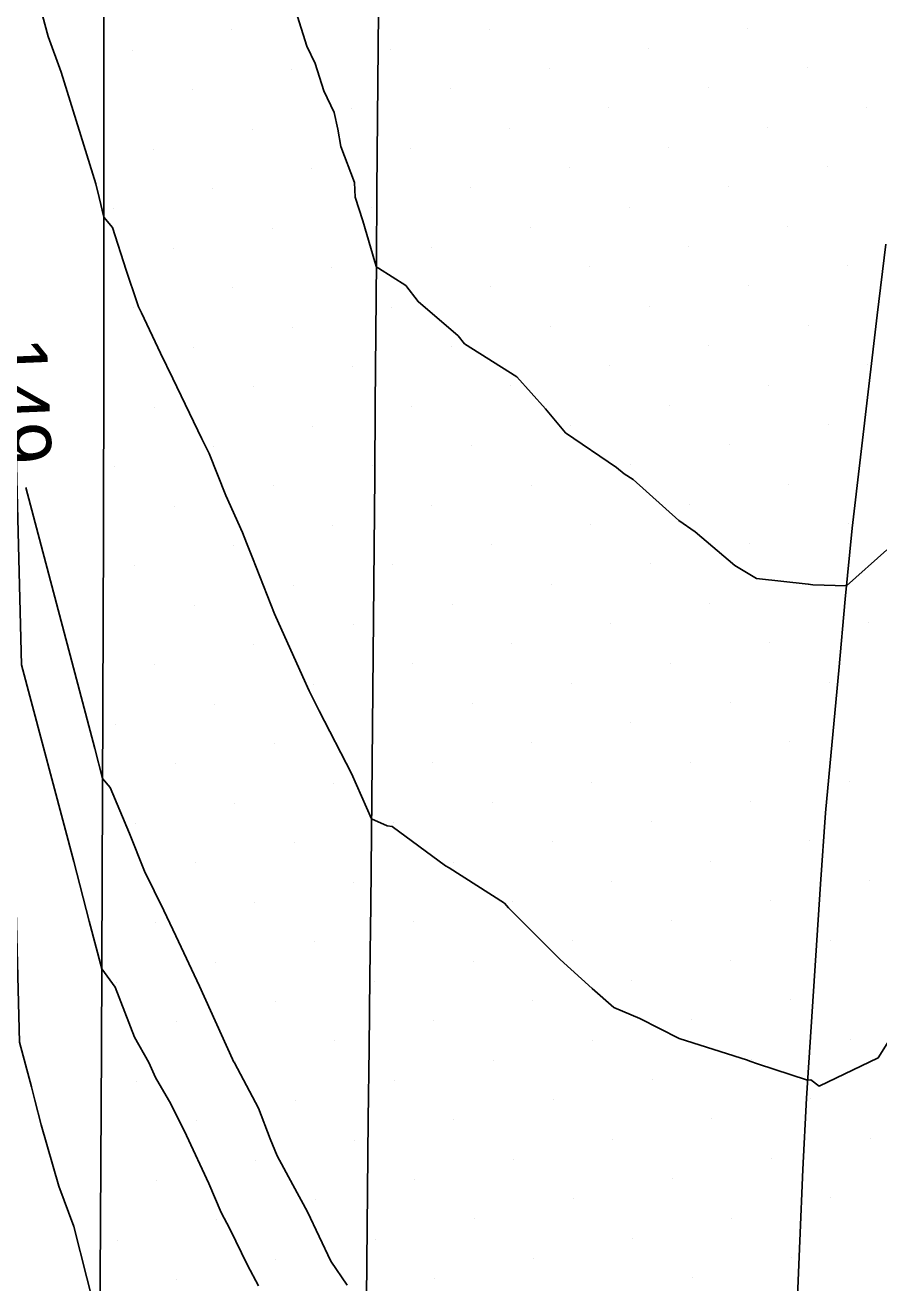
# Model space of a CAD drawing. Extents: x 2354170 to 2357230, y 866100 to 868290.
# Drawn here: x 2355332.31 to 2355362.17, y 867188.41 to 867232.39 of the extents above; entities that cross this region are included whole.
import ezdxf

# ---------------------------------------------------------------- set-up
doc = ezdxf.new("R2010")
doc.units = 0
for name, color, linetype in [('Default', 7, 'Continuous'), ('DTM Contours Minor', 7, 'Continuous'), ('Exist DTM Breakline', 7, 'Continuous'), ('Exist DTM Scan Elevation Point', 7, 'Continuous'), ('Exist Roads EOP', 7, 'Continuous')]:
    doc.layers.add(name, color=color, linetype=linetype)

msp = doc.modelspace()

# ---------------------------------------------------------------- linework, layer by layer
at = {"layer": 'Default'}
for points in [[(2355330.943, 867257.451), (2355331.238, 867230.088), (2355331.349, 867229.223), (2355331.487, 867223.4), (2355331.456, 867222.763), (2355331.473, 867222.126), (2355332.117, 867196.823), (2355332.53, 867195.266), (2355332.651, 867194.794), (2355332.877, 867193.938), (2355333.491, 867191.789), (2355334.019, 867190.386), (2355334.922, 867186.795)], [(2355332.921, 867232.726), (2355333.121, 867231.994), (2355333.577, 867230.74), (2355334.783, 867226.837), (2355334.905, 867226.36), (2355335.068, 867225.675), (2355335.368, 867225.315), (2355335.844, 867223.825), (2355336.231, 867222.675), (2355336.279, 867222.533), (2355336.381, 867222.323), (2355337.052, 867220.919), (2355337.482, 867220.035), (2355338.498, 867217.925), (2355338.746, 867217.415), (2355339.331, 867215.938), (2355339.911, 867214.645), (2355340.057, 867214.282), (2355340.264, 867213.759), (2355341.028, 867211.802), (2355342.022, 867209.598), (2355342.246, 867209.113), (2355342.59, 867208.417), (2355343.728, 867206.224), (2355344.431, 867204.636), (2355344.977, 867204.396), (2355345.154, 867204.365), (2355347.017, 867202.989), (2355347.145, 867202.925), (2355349.072, 867201.685), (2355349.213, 867201.519), (2355349.454, 867201.291), (2355351.019, 867199.718), (2355352.141, 867198.702), (2355352.903, 867198.036), (2355353.804, 867197.649), (2355355.187, 867196.958), (2355357.575, 867196.201), (2355357.656, 867196.158), (2355357.92, 867196.073), (2355359.675, 867195.493), (2355359.789, 867195.506), (2355360.077, 867195.286), (2355362.146, 867196.284), (2355362.868, 867197.433)], [(2355341.84, 867232.686), (2355342.168, 867231.649), (2355342.456, 867231.052), (2355342.764, 867230.09), (2355343.123, 867229.339), (2355343.25, 867228.754), (2355343.358, 867228.149), (2355343.826, 867226.882), (2355343.855, 867226.371), (2355344.126, 867225.547), (2355344.537, 867224.112), (2355344.595, 867223.921), (2355344.672, 867223.894), (2355345.626, 867223.284), (2355346.054, 867222.719), (2355347.458, 867221.522), (2355347.681, 867221.247), (2355349.511, 867220.093), (2355350.509, 867218.971), (2355351.211, 867218.133), (2355352.999, 867216.917), (2355353.261, 867216.701), (2355353.572, 867216.504), (2355355.175, 867215.062), (2355355.75, 867214.667), (2355357.137, 867213.497), (2355357.886, 867213.039), (2355359.698, 867212.837), (2355359.857, 867212.816), (2355361.041, 867212.779), (2355362.451, 867214.043)], [(2355332.333, 867216.22), (2355334.756, 867207.091), (2355335.023, 867206.051), (2355335.282, 867205.735), (2355335.961, 867204.12), (2355336.482, 867202.807), (2355337.166, 867201.435), (2355337.58, 867200.546), (2355338.408, 867198.781), (2355339.568, 867196.233), (2355339.605, 867196.149), (2355339.633, 867196.101), (2355340.469, 867194.521), (2355340.877, 867193.452), (2355341.122, 867192.85), (2355341.677, 867191.84), (2355342.182, 867190.892), (2355343, 867189.167), (2355343.578, 867188.329)]]:
    msp.add_lwpolyline(points, dxfattribs=at)
at = {"layer": 'DTM Contours Minor'}
msp.add_lwpolyline([(2355331.406, 867254.143), (2355331.669, 867229.708), (2355331.735, 867229.196), (2355331.877, 867223.176), (2355331.862, 867222.861), (2355331.871, 867222.545), (2355332.189, 867210.025), (2355334.014, 867203.149), (2355334.551, 867201.063), (2355334.992, 867199.387), (2355335.465, 867198.748), (2355336.143, 867197.005), (2355336.644, 867196.115), (2355336.873, 867195.593), (2355337.404, 867194.667), (2355337.955, 867193.566), (2355338.742, 867191.881), (2355339.174, 867190.876), (2355339.476, 867190.299), (2355340.091, 867189.032), (2355340.471, 867188.307)], dxfattribs=at)
at = {"layer": 'Exist DTM Breakline'}
for points in [[(2355344.235, 867186.622), (2355344.261, 867189.122), (2355344.287, 867191.622), (2355344.313, 867194.122), (2355344.34, 867196.622), (2355344.369, 867199.121), (2355344.397, 867201.621), (2355344.426, 867204.121), (2355344.451, 867206.621), (2355344.473, 867209.121), (2355344.496, 867211.621), (2355344.518, 867214.121), (2355344.538, 867216.621), (2355344.558, 867219.121), (2355344.577, 867221.62), (2355344.596, 867224.12), (2355344.616, 867226.62), (2355344.637, 867229.12), (2355344.658, 867231.62), (2355344.679, 867234.12)], [(2355359.304, 867187.377), (2355359.41, 867189.875), (2355359.515, 867192.372), (2355359.634, 867194.87), (2355359.798, 867197.364), (2355359.962, 867199.859), (2355360.125, 867202.353), (2355360.305, 867204.847), (2355360.535, 867207.336), (2355360.765, 867209.826), (2355360.995, 867212.315), (2355361.239, 867214.803), (2355361.53, 867217.286), (2355361.82, 867219.769), (2355362.111, 867222.252), (2355362.414, 867224.734)]]:
    msp.add_lwpolyline(points, dxfattribs=at)
at = {"layer": 'Exist DTM Scan Elevation Point'}
for p, q in [((2355339.547, 867232.218), (2355339.547, 867232.218)), ((2355348.561, 867232.25), (2355348.561, 867232.25)), ((2355357.575, 867232.282), (2355357.575, 867232.282)), ((2355336.083, 867231.513), (2355336.083, 867231.513)), ((2355345.096, 867231.545), (2355345.096, 867231.545)), ((2355354.11, 867231.576), (2355354.11, 867231.576)), ((2355341.632, 867230.839), (2355341.632, 867230.839)), ((2355350.646, 867230.871), (2355350.646, 867230.871)), ((2355359.66, 867230.902), (2355359.66, 867230.902)), ((2355356.195, 867230.197), (2355356.195, 867230.197)), ((2355338.168, 867230.133), (2355338.168, 867230.133)), ((2355347.181, 867230.165), (2355347.181, 867230.165)), ((2355343.717, 867229.46), (2355343.717, 867229.46)), ((2355352.731, 867229.491), (2355352.731, 867229.491)), ((2355361.745, 867229.523), (2355361.745, 867229.523)), ((2355340.253, 867228.754), (2355340.253, 867228.754)), ((2355349.266, 867228.786), (2355349.266, 867228.786)), ((2355358.28, 867228.817), (2355358.28, 867228.817)), ((2355336.788, 867228.048), (2355336.788, 867228.048)), ((2355345.802, 867228.08), (2355345.802, 867228.08)), ((2355354.816, 867228.112), (2355354.816, 867228.112)), ((2355342.338, 867227.375), (2355342.338, 867227.375)), ((2355351.351, 867227.406), (2355351.351, 867227.406)), ((2355360.365, 867227.438), (2355360.365, 867227.438)), ((2355338.873, 867226.669), (2355338.873, 867226.669)), ((2355347.887, 867226.701), (2355347.887, 867226.701)), ((2355356.901, 867226.732), (2355356.901, 867226.732)), ((2355335.409, 867225.963), (2355335.409, 867225.963)), ((2355344.423, 867225.995), (2355344.423, 867225.995)), ((2355353.436, 867226.027), (2355353.436, 867226.027)), ((2355358.986, 867225.353), (2355358.986, 867225.353)), ((2355340.958, 867225.29), (2355340.958, 867225.29)), ((2355349.972, 867225.321), (2355349.972, 867225.321)), ((2355337.494, 867224.584), (2355337.494, 867224.584)), ((2355346.508, 867224.616), (2355346.508, 867224.616)), ((2355355.521, 867224.647), (2355355.521, 867224.647)), ((2355343.043, 867223.91), (2355343.043, 867223.91)), ((2355352.057, 867223.942), (2355352.057, 867223.942)), ((2355361.071, 867223.974), (2355361.071, 867223.974)), ((2355339.579, 867223.205), (2355339.579, 867223.205)), ((2355348.593, 867223.236), (2355348.593, 867223.236)), ((2355357.606, 867223.268), (2355357.606, 867223.268)), ((2355336.114, 867222.499), (2355336.114, 867222.499)), ((2355345.128, 867222.531), (2355345.128, 867222.531)), ((2355354.142, 867222.562), (2355354.142, 867222.562)), ((2355341.664, 867221.825), (2355341.664, 867221.825)), ((2355350.678, 867221.857), (2355350.678, 867221.857)), ((2355359.691, 867221.889), (2355359.691, 867221.889)), ((2355338.199, 867221.12), (2355338.199, 867221.12)), ((2355347.213, 867221.151), (2355347.213, 867221.151)), ((2355356.227, 867221.183), (2355356.227, 867221.183)), ((2355361.776, 867220.509), (2355361.776, 867220.509)), ((2355343.749, 867220.446), (2355343.749, 867220.446)), ((2355352.763, 867220.477), (2355352.763, 867220.477)), ((2355340.284, 867219.74), (2355340.284, 867219.74)), ((2355349.298, 867219.772), (2355349.298, 867219.772)), ((2355358.312, 867219.804), (2355358.312, 867219.804)), ((2355336.82, 867219.035), (2355336.82, 867219.035)), ((2355345.834, 867219.066), (2355345.834, 867219.066)), ((2355354.848, 867219.098), (2355354.848, 867219.098)), ((2355342.369, 867218.361), (2355342.369, 867218.361)), ((2355351.383, 867218.392), (2355351.383, 867218.392)), ((2355360.397, 867218.424), (2355360.397, 867218.424)), ((2355338.905, 867217.655), (2355338.905, 867217.655)), ((2355347.919, 867217.687), (2355347.919, 867217.687)), ((2355356.933, 867217.719), (2355356.933, 867217.719)), ((2355353.468, 867217.013), (2355353.468, 867217.013)), ((2355335.44, 867216.95), (2355335.44, 867216.95)), ((2355344.454, 867216.981), (2355344.454, 867216.981)), ((2355340.99, 867216.276), (2355340.99, 867216.276)), ((2355350.004, 867216.307), (2355350.004, 867216.307)), ((2355359.017, 867216.339), (2355359.017, 867216.339)), ((2355337.525, 867215.57), (2355337.525, 867215.57)), ((2355346.539, 867215.602), (2355346.539, 867215.602)), ((2355355.553, 867215.634), (2355355.553, 867215.634)), ((2355343.075, 867214.896), (2355343.075, 867214.896)), ((2355352.089, 867214.928), (2355352.089, 867214.928)), ((2355361.102, 867214.96), (2355361.102, 867214.96)), ((2355339.61, 867214.191), (2355339.61, 867214.191)), ((2355348.624, 867214.222), (2355348.624, 867214.222)), ((2355357.638, 867214.254), (2355357.638, 867214.254)), ((2355336.146, 867213.485), (2355336.146, 867213.485)), ((2355345.16, 867213.517), (2355345.16, 867213.517)), ((2355354.174, 867213.549), (2355354.174, 867213.549)), ((2355341.695, 867212.811), (2355341.695, 867212.811)), ((2355350.709, 867212.843), (2355350.709, 867212.843)), ((2355359.723, 867212.875), (2355359.723, 867212.875)), ((2355356.259, 867212.169), (2355356.259, 867212.169)), ((2355338.231, 867212.106), (2355338.231, 867212.106)), ((2355347.245, 867212.138), (2355347.245, 867212.138)), ((2355343.78, 867211.432), (2355343.78, 867211.432)), ((2355352.794, 867211.464), (2355352.794, 867211.464)), ((2355361.808, 867211.495), (2355361.808, 867211.495)), ((2355340.316, 867210.726), (2355340.316, 867210.726)), ((2355349.33, 867210.758), (2355349.33, 867210.758)), ((2355358.344, 867210.79), (2355358.344, 867210.79)), ((2355336.852, 867210.021), (2355336.852, 867210.021)), ((2355345.865, 867210.053), (2355345.865, 867210.053)), ((2355354.879, 867210.084), (2355354.879, 867210.084)), ((2355342.401, 867209.347), (2355342.401, 867209.347)), ((2355351.415, 867209.379), (2355351.415, 867209.379)), ((2355360.429, 867209.41), (2355360.429, 867209.41)), ((2355338.937, 867208.641), (2355338.937, 867208.641)), ((2355347.95, 867208.673), (2355347.95, 867208.673)), ((2355356.964, 867208.705), (2355356.964, 867208.705)), ((2355335.472, 867207.936), (2355335.472, 867207.936)), ((2355353.5, 867207.999), (2355353.5, 867207.999)), ((2355359.049, 867207.325), (2355359.049, 867207.325)), ((2355341.022, 867207.262), (2355341.022, 867207.262)), ((2355350.035, 867207.294), (2355350.035, 867207.294)), ((2355337.557, 867206.556), (2355337.557, 867206.556)), ((2355346.571, 867206.588), (2355346.571, 867206.588)), ((2355355.585, 867206.62), (2355355.585, 867206.62)), ((2355343.107, 867205.883), (2355343.107, 867205.883)), ((2355352.12, 867205.914), (2355352.12, 867205.914)), ((2355361.134, 867205.946), (2355361.134, 867205.946)), ((2355339.642, 867205.177), (2355339.642, 867205.177)), ((2355348.656, 867205.209), (2355348.656, 867205.209)), ((2355357.67, 867205.24), (2355357.67, 867205.24)), ((2355336.178, 867204.471), (2355336.178, 867204.471)), ((2355345.192, 867204.503), (2355345.192, 867204.503)), ((2355354.205, 867204.535), (2355354.205, 867204.535)), ((2355341.727, 867203.798), (2355341.727, 867203.798)), ((2355350.741, 867203.829), (2355350.741, 867203.829)), ((2355359.755, 867203.861), (2355359.755, 867203.861)), ((2355338.263, 867203.092), (2355338.263, 867203.092)), ((2355347.276, 867203.124), (2355347.276, 867203.124)), ((2355356.29, 867203.155), (2355356.29, 867203.155)), ((2355361.84, 867202.481), (2355361.84, 867202.481)), ((2355343.812, 867202.418), (2355343.812, 867202.418)), ((2355352.826, 867202.45), (2355352.826, 867202.45)), ((2355340.348, 867201.713), (2355340.348, 867201.713)), ((2355349.361, 867201.744), (2355349.361, 867201.744)), ((2355358.375, 867201.776), (2355358.375, 867201.776)), ((2355336.883, 867201.007), (2355336.883, 867201.007)), ((2355345.897, 867201.039), (2355345.897, 867201.039)), ((2355354.911, 867201.07), (2355354.911, 867201.07)), ((2355342.433, 867200.333), (2355342.433, 867200.333)), ((2355351.446, 867200.365), (2355351.446, 867200.365)), ((2355360.46, 867200.397), (2355360.46, 867200.397)), ((2355338.968, 867199.628), (2355338.968, 867199.628)), ((2355347.982, 867199.659), (2355347.982, 867199.659)), ((2355356.996, 867199.691), (2355356.996, 867199.691)), ((2355344.518, 867198.954), (2355344.518, 867198.954)), ((2355353.531, 867198.985), (2355353.531, 867198.985)), ((2355335.504, 867198.922), (2355335.504, 867198.922)), ((2355341.053, 867198.248), (2355341.053, 867198.248)), ((2355350.067, 867198.28), (2355350.067, 867198.28)), ((2355359.081, 867198.312), (2355359.081, 867198.312)), ((2355337.589, 867197.543), (2355337.589, 867197.543)), ((2355346.603, 867197.574), (2355346.603, 867197.574)), ((2355355.616, 867197.606), (2355355.616, 867197.606)), ((2355343.138, 867196.869), (2355343.138, 867196.869)), ((2355352.152, 867196.9), (2355352.152, 867196.9)), ((2355361.166, 867196.932), (2355361.166, 867196.932)), ((2355339.674, 867196.163), (2355339.674, 867196.163)), ((2355348.688, 867196.195), (2355348.688, 867196.195)), ((2355357.701, 867196.227), (2355357.701, 867196.227)), ((2355336.209, 867195.458), (2355336.209, 867195.458)), ((2355345.223, 867195.489), (2355345.223, 867195.489)), ((2355354.237, 867195.521), (2355354.237, 867195.521)), ((2355341.759, 867194.784), (2355341.759, 867194.784)), ((2355350.773, 867194.815), (2355350.773, 867194.815)), ((2355359.786, 867194.847), (2355359.786, 867194.847)), ((2355356.322, 867194.142), (2355356.322, 867194.142)), ((2355338.294, 867194.078), (2355338.294, 867194.078)), ((2355347.308, 867194.11), (2355347.308, 867194.11)), ((2355343.844, 867193.404), (2355343.844, 867193.404)), ((2355352.858, 867193.436), (2355352.858, 867193.436)), ((2355361.871, 867193.468), (2355361.871, 867193.468)), ((2355340.379, 867192.699), (2355340.379, 867192.699)), ((2355349.393, 867192.73), (2355349.393, 867192.73)), ((2355358.407, 867192.762), (2355358.407, 867192.762)), ((2355336.915, 867191.993), (2355336.915, 867191.993)), ((2355345.929, 867192.025), (2355345.929, 867192.025)), ((2355354.943, 867192.057), (2355354.943, 867192.057)), ((2355342.464, 867191.319), (2355342.464, 867191.319)), ((2355351.478, 867191.351), (2355351.478, 867191.351)), ((2355360.492, 867191.383), (2355360.492, 867191.383)), ((2355339, 867190.614), (2355339, 867190.614)), ((2355348.014, 867190.645), (2355348.014, 867190.645)), ((2355357.028, 867190.677), (2355357.028, 867190.677)), ((2355335.535, 867189.908), (2355335.535, 867189.908)), ((2355344.549, 867189.94), (2355344.549, 867189.94)), ((2355353.563, 867189.972), (2355353.563, 867189.972)), ((2355359.113, 867189.298), (2355359.113, 867189.298)), ((2355341.085, 867189.234), (2355341.085, 867189.234)), ((2355350.099, 867189.266), (2355350.099, 867189.266)), ((2355337.62, 867188.529), (2355337.62, 867188.529)), ((2355346.634, 867188.56), (2355346.634, 867188.56)), ((2355355.648, 867188.592), (2355355.648, 867188.592))]:
    msp.add_line(p, q, dxfattribs=at)
at = {"layer": 'Exist Roads EOP'}
msp.add_lwpolyline([(2355334.619, 867142.572), (2355334.665, 867148.572), (2355334.71, 867154.572), (2355334.753, 867160.572), (2355334.794, 867166.572), (2355334.834, 867172.572), (2355334.872, 867178.571), (2355334.909, 867184.571), (2355334.944, 867190.571), (2355334.978, 867196.571), (2355335.008, 867202.571), (2355335.034, 867208.571), (2355335.054, 867214.571), (2355335.066, 867220.571), (2355335.068, 867226.571), (2355335.06, 867232.571), (2355335.038, 867238.571), (2355335.001, 867244.571), (2355334.945, 867250.571), (2355334.868, 867256.57), (2355334.766, 867262.569), (2355334.639, 867268.568), (2355334.487, 867274.566), (2355334.312, 867280.563)], dxfattribs=at)

# ---------------------------------------------------------------- texts
at = {"layer": 'Default'}
msp.add_text('149', height=2, rotation=272.3895, dxfattribs=at).set_placement((2355331.066, 867221.437))

doc.saveas('drawing.dxf')
